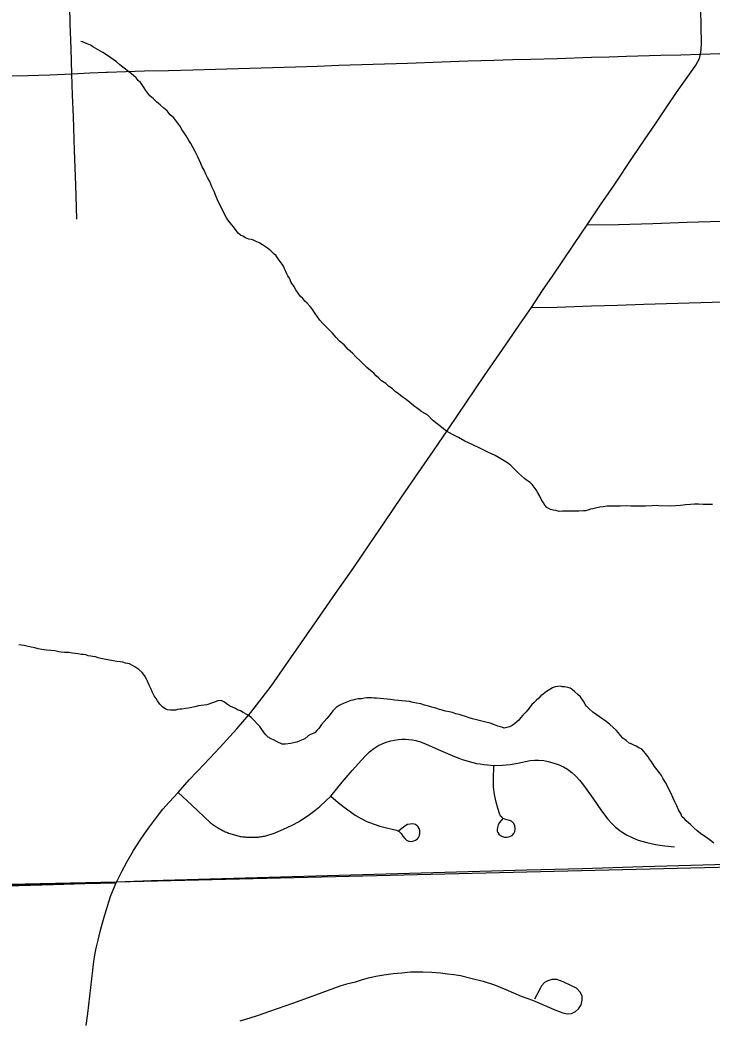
# Model space of a CAD drawing. Extents: x 103424 to 290657, y 38711 to 110967.
# Drawn here: x 139264 to 142594, y 96372 to 101182 of the extents above; entities that cross this region are included whole.
import ezdxf

# ---------------------------------------------------------------- set-up
doc = ezdxf.new("R2010")
doc.units = 0
for name, color, linetype in [('GM_X_City_Street', 7, 'Continuous'), ('GM_X_Corporation', 7, 'Continuous'), ('GM_X_County_Road', 7, 'Continuous'), ('GM_X_Minor_River', 7, 'Continuous'), ('GM_X_Township_Road', 7, 'Continuous'), ('GM_X_US_Route', 7, 'Continuous')]:
    doc.layers.add(name, color=color, linetype=linetype)

msp = doc.modelspace()

# ---------------------------------------------------------------- linework, layer by layer
at = {"layer": 'GM_X_City_Street'}
for points in [[(139514.2, 100922.4), (139510.3, 101043.5), (139506.5, 101164.6), (139501.9, 101329.6)], [(139538.3, 100222.7), (139532.7, 100387.7), (139527, 100552.6), (139521.3, 100717.6), (139517.7, 100820), (139514.2, 100922.4)], [(141992.8, 100195), (142144.8, 100196.7), (142309.8, 100202.3), (142474.8, 100207.8), (142639.7, 100213.4), (142784.4, 100218.2), (142929.1, 100223.1)], [(140025.5, 97462.5), (140090.8, 97401.8), (140179.9, 97318.8), (140184.2, 97315.4), (140188.2, 97312.1), (140192.5, 97308.8), (140196.8, 97305.6), (140201.3, 97302.5), (140205.6, 97299.5), (140210.1, 97296.4), (140214.6, 97293.5), (140219.2, 97290.8), (140224, 97288), (140228.5, 97285.3), (140233.3, 97282.8), (140238, 97280.3), (140242.8, 97277.9), (140247.6, 97275.6), (140252.4, 97273.3), (140257.4, 97271.2), (140262.5, 97269.1), (140267.5, 97267.1), (140318.9, 97252.2), (140324.1, 97251.3), (140329.4, 97250.4), (140334.7, 97249.5), (140340, 97248.9), (140345.5, 97248.2), (140350.8, 97247.7), (140356.1, 97247.3), (140361.4, 97246.9), (140404.4, 97247.6), (140409.7, 97248.1), (140415, 97248.7), (140420.5, 97249.4), (140425.8, 97250.1), (140431.1, 97251), (140436.4, 97252), (140441.7, 97253), (140446.7, 97254.2), (140452, 97255.4), (140457.3, 97256.8), (140462.3, 97258.2), (140467.6, 97259.7), (140472.7, 97261.3), (140477.9, 97263), (140483, 97264.8), (140488, 97266.6), (140492.8, 97268.6), (140497.9, 97270.7), (140503.1, 97273), (140549.2, 97293.4), (140577.6, 97306.9), (140605.3, 97321.9), (140632.3, 97338.3), (140658.2, 97356.2), (140683.2, 97375.4), (140707.4, 97395.8), (140735.8, 97421.7), (140759.4, 97444.6), (140815, 97511.6), (140863.5, 97568.1), (140907.5, 97618.7), (140926.4, 97639.3), (140946.7, 97657.9), (140966.6, 97673.9), (140986.6, 97686.4), (141011.1, 97698.5), (141031.1, 97706), (141048.9, 97710.9), (141066.4, 97714.5), (141084.2, 97717.4), (141102.4, 97718.8), (141120.1, 97719.2), (141136.2, 97718.1), (141151.8, 97715.4), (141169.4, 97712.2), (141178.3, 97710.1), (141186.8, 97707.7), (141215.7, 97696.6), (141277.2, 97669.7), (141354.7, 97636.2), (141375.6, 97627.6), (141392.2, 97621.5), (141409, 97615.9), (141425.9, 97610.9), (141443.3, 97606.6), (141460.6, 97602.8), (141478, 97599.7), (141495.6, 97597.1), (141513.3, 97595.2), (141544.6, 97592.3), (141584.2, 97593.7), (141622.5, 97597.9), (141659.5, 97604), (141719.7, 97615.8), (141739.9, 97617.5), (141759.5, 97618.1), (141785, 97615.8), (141805.8, 97611.8), (141828.9, 97606), (141854.3, 97597.8), (141879.8, 97586.3), (141898.4, 97574.2), (141919.4, 97559.3), (141939, 97541.4), (141956, 97522.6), (141975.7, 97497.7), (142020.7, 97435.3), (142062.5, 97374.7), (142092.3, 97334), (142110.2, 97314.3), (142129.4, 97295.1), (142157, 97274.6), (142186.8, 97256.6), (142212.8, 97243.6), (142239.5, 97233.5), (142281, 97221.4), (142322.9, 97212.7), (142367.7, 97205.7), (142413.2, 97201.6)], [(141586, 97336.4), (141571.6, 97318.5), (141565.2, 97307.4), (141561.4, 97293.4), (141560.6, 97285), (141561.2, 97276.8), (141564.2, 97269.4), (141569, 97262.2), (141576.2, 97255.7), (141585.6, 97250), (141596, 97247.3), (141607.4, 97246.6), (141617.2, 97248.5), (141625.3, 97251.8), (141633.1, 97256.1), (141640.3, 97264.8), (141645.1, 97274.2), (141646.7, 97285.3), (141645.2, 97303.8), (141638.9, 97315.2), (141629.8, 97323.9), (141620.4, 97328.2), (141608, 97331.2), (141597.6, 97333.8), (141589.2, 97337.7), (141582.4, 97343.5), (141576.9, 97349), (141571.3, 97361.1), (141563.5, 97387.4), (141556.2, 97415.4), (141547.5, 97453), (141543.4, 97487.6), (141542.3, 97524.6), (141544.6, 97592.3)], [(140759.4, 97444.6), (140796, 97414.7), (140824.7, 97391.1), (140852.5, 97370.3), (140877.2, 97353.8), (140905.4, 97336.9), (140934, 97323.5), (140963.5, 97311.3), (140995.6, 97300.5), (141028.4, 97292), (141055.6, 97285.7), (141075.7, 97281), (141082.2, 97278.5), (141088.3, 97275), (141094.1, 97270.2), (141099.3, 97264.4), (141106.6, 97252), (141115.4, 97241.4), (141124.6, 97233.1), (141135.2, 97228.1), (141149, 97227.2), (141159.5, 97229.5), (141167.7, 97232.5), (141177, 97239.1), (141181.6, 97246.5), (141186.7, 97255.9), (141188.1, 97267.2), (141187.6, 97277.3), (141184.4, 97288.8), (141180.3, 97296.6), (141175.1, 97302.7), (141167.1, 97307.9), (141154.9, 97311.3), (141128.3, 97308.1), (141116.7, 97300.6), (141087.4, 97278.5)]]:
    msp.add_lwpolyline(points, dxfattribs=at)
at = {"layer": 'GM_X_Corporation'}
for points in [[(138975.4, 97011.8), (139429.1, 97024), (139728.9, 97032.9), (143874.9, 97133.2), (145163.5, 97184.6), (148487, 97291.3), (148594.2, 97294.7), (148509.9, 101119.2), (148505.8, 101377.4), (148500.5, 101714.1), (148494.2, 102114.7), (148366.4, 110242.2), (148366.5, 110284), (148354.5, 110967.2), (119699, 110967.2)], [(133864.7, 96896.9), (134160.1, 96903.7), (134428.7, 96909.8), (134521, 96911.4), (134811.5, 96916.5), (135855.2, 96940.7), (137335.3, 96972.9), (137876.9, 96984.5), (138414.7, 96996.6), (138695.1, 97004.2), (138975.4, 97011.8), (139429.1, 97024), (139728.9, 97032.9), (143874.9, 97133.2), (145163.5, 97184.6), (148487, 97291.3), (148594.2, 97294.7), (148595.4, 97226.9), (148833, 83560.2)], [(143449, 95569.5), (143589.8, 97142.1), (142666.1, 97115.6), (142261.9, 97103.9), (141971.6, 97095.6), (141703.2, 97087.9), (139897.5, 97036.6), (139726.6, 97031.4), (138775.3, 97009.2)]]:
    msp.add_lwpolyline(points, dxfattribs=at)
at = {"layer": 'GM_X_County_Road'}
for points in [[(142539.2, 101016.4), (142541.4, 101039.3), (142543.1, 101067.9), (142539.8, 101232.9), (142536.5, 101397.9), (142533.7, 101537.7), (142530.9, 101677.6), (142528, 101798.7), (142525.1, 101919.8)], [(139727, 97027.8), (139755.7, 97085.2), (139780.5, 97130.4), (139810.4, 97183.4), (139842.3, 97233), (139862.9, 97263.6), (139887.1, 97297.8), (139920.7, 97341.7), (139952.1, 97381.4), (139981.9, 97415.1), (140025.5, 97462.5), (140078.6, 97523.7), (140151.8, 97600.6), (140225, 97677.6), (140307.1, 97769.1), (140375.2, 97847.7), (140473, 97974.6), (140542.3, 98073.6), (140619.2, 98184.5), (140696, 98295.5), (140783.1, 98420.4), (140870.1, 98545.3), (140945, 98655), (141019.8, 98764.8), (141100.7, 98883.6), (141181.7, 99002.4), (141253.9, 99108.1), (141326.2, 99213.8), (141413.2, 99341.6), (141500.2, 99469.4), (141557.6, 99553.2), (141614.9, 99636.9), (141669.9, 99717.1), (141724.9, 99797.4), (141779.2, 99880), (141826, 99948.7), (141872.9, 100017.4), (141932.9, 100106.2), (141992.8, 100195), (142057.9, 100291), (142123, 100387), (142215.3, 100523.9), (142270, 100605.2), (142324.8, 100686.5), (142374.3, 100759.2), (142423.8, 100832), (142501.9, 100943.1), (142516.4, 100964.2), (142526.8, 100981.7), (142533.8, 100996.8), (142539.2, 101016.4)], [(141724.9, 99797.4), (141848.7, 99799.8), (142013.7, 99805), (142139.6, 99808.9), (142265.5, 99812.9), (142430.5, 99818), (142595.5, 99823), (142760.5, 99828.1), (142849.7, 99830.8), (142938.9, 99833.6), (143103.9, 99838.7), (143268.9, 99843.8), (143393.7, 99847.7), (143518.4, 99851.5), (143683.4, 99856.6), (143848.4, 99861.6), (143931.6, 99864.1), (144014.7, 99866.6), (144100.5, 99869.2), (144186.3, 99871.8), (144276.9, 99874.4), (144367.5, 99877), (144523.3, 99881.5)], [(138472.3, 96996.1), (138587, 96998.9), (138718.1, 97001.3), (138869.9, 97004.9), (139034.9, 97009.2), (139147.1, 97012.2), (139259.2, 97015.1), (139424.2, 97019.6), (139575.6, 97023.7), (139727, 97027.8)], [(139583.4, 96340.6), (139590.7, 96398.8), (139605.3, 96523.5), (139620, 96648.3), (139624.8, 96680.8), (139630.6, 96713.3), (139639.9, 96752), (139650.3, 96793.6), (139656.5, 96817.5), (139662.7, 96840), (139672.4, 96873.6), (139681.6, 96904.6), (139691.6, 96935.4), (139702.2, 96966.5), (139714.3, 96997.1), (139727, 97027.8)]]:
    msp.add_lwpolyline(points, dxfattribs=at)
at = {"layer": 'GM_X_Minor_River'}
for points in [[(140388.1, 100120.9), (140377.9, 100124.7), (140365.8, 100126.5), (140349.5, 100132.3), (140337.3, 100140.2), (140325.1, 100146), (140314.8, 100155.9), (140304.5, 100167.9), (140292.1, 100185.8), (140283.8, 100195.8), (140275.6, 100205.7), (140265.2, 100219.7), (140256.9, 100231.7), (140238.2, 100265.7), (140231.9, 100279.7), (140223.5, 100297.7), (140215.1, 100315.8), (140206.6, 100335.8), (140198.2, 100355.9), (140187.7, 100377.9), (140177.2, 100404), (140166.7, 100424), (140158.4, 100440), (140150, 100458), (140141.6, 100474), (140135.3, 100490.1), (140126.9, 100508.1), (140118.5, 100526.1), (140108, 100548.2), (140097.6, 100566.2), (140087.1, 100586.2), (140076.8, 100602.2), (140064.3, 100624.2), (140053.9, 100638.1), (140043.5, 100654.1), (140033.1, 100672.1), (140018.7, 100692), (140004.2, 100710), (139987.8, 100725.8), (139973.3, 100743.7), (139956.9, 100757.6), (139938.5, 100773.4), (139922.1, 100785.2), (139905.7, 100803.1), (139889.3, 100817), (139879, 100828.9), (139870.7, 100842.9), (139862.4, 100854.9), (139852, 100868.8), (139843.7, 100880.8), (139833.5, 100890.7), (139823.2, 100902.7), (139812.9, 100912.6), (139800.6, 100922.5), (139788.3, 100932.3), (139772, 100944.2), (139759.7, 100954), (139745.4, 100965.9), (139729, 100979.8), (139712.6, 100991.6), (139696.3, 101003.4), (139679.9, 101013.2), (139663.6, 101025), (139618.7, 101050.5), (139604.4, 101060.3), (139588.2, 101066.1), (139576, 101072), (139565.8, 101075.8), (139557.7, 101077.7)], [(141975.3, 98818), (141953.1, 98817.6), (141935, 98817.3), (141914.8, 98816.9), (141900.7, 98816.7), (141884.5, 98816.4), (141874.4, 98816.2), (141858.3, 98815.9), (141842.1, 98819.6), (141830, 98821.5), (141817.8, 98825.3), (141799.5, 98835), (141789.2, 98845), (141782.9, 98857), (141774.6, 98871), (141766.2, 98889), (141755.8, 98905), (141747.5, 98919), (141739.2, 98933), (141728.9, 98944.9), (141718.6, 98954.8), (141702.3, 98966.6), (141692, 98974.5), (141677.7, 98986.4), (141663.3, 99000.3), (141653, 99010.2), (141640.7, 99022.1), (141626.3, 99036), (141609.9, 99049.8), (141585.5, 99063.5), (141550.8, 99085.1), (141516.2, 99100.7), (141477.5, 99120.2), (141440.9, 99137.7), (141404.3, 99153.2), (141373.7, 99170.9), (141345.2, 99186.5), (141316.6, 99202.2), (141294.1, 99219.9), (141271.6, 99237.7), (141249.1, 99255.5), (141226.5, 99279.3), (141197.9, 99295), (141177.5, 99310.8), (141159.1, 99324.6), (141140.6, 99340.4), (141122.2, 99354.2), (141103.8, 99368), (141085.4, 99381.9), (141069, 99393.7), (141054.7, 99407.6), (141038.3, 99419.4), (141024, 99431.3), (141003.5, 99445), (140991.2, 99456.9), (140978.9, 99468.8), (140966.6, 99480.7), (140950.2, 99494.6), (140933.8, 99508.4), (140917.4, 99524.3), (140901, 99540.2), (140882.5, 99558), (140864, 99577.9), (140843.5, 99595.7), (140824.9, 99617.6), (140802.4, 99635.4), (140785.9, 99653.3), (140767.4, 99673.1), (140750.9, 99691), (140734.5, 99706.9), (140720.1, 99722.8), (140707.7, 99736.7), (140685, 99768.6), (140678.7, 99778.6), (140668.4, 99792.6), (140660.2, 99802.5), (140645.7, 99818.4), (140635.5, 99828.3), (140625.2, 99840.3), (140612.8, 99852.2), (140602.5, 99866.1), (140592.1, 99882.1), (140581.7, 99900.1), (140569.3, 99918.1), (140560.9, 99938.1), (140552.6, 99950.1), (140548.4, 99960.1), (140544.1, 99970.1), (140537.8, 99984.2), (140531.6, 99996.2), (140525.3, 100006.2), (140517.1, 100018.1), (140506.7, 100032.1), (140496.4, 100046.1), (140484.1, 100058), (140471.7, 100069.9), (140455.3, 100083.7), (140430.8, 100099.4), (140418.6, 100107.3), (140398.2, 100117), (140388.1, 100120.9)], [(142596.3, 98849.3), (142572.1, 98848.9), (142551.9, 98848.5), (142529.7, 98850.2), (142509.5, 98849.8), (142491.3, 98849.5), (142467.2, 98847), (142443, 98844.6), (142418.8, 98842.1), (142394.6, 98841.7), (142338.1, 98842.7), (142325.9, 98844.5), (142305.8, 98842.1), (142273.5, 98841.5), (142249.3, 98841.1), (142225.1, 98840.7), (142202.9, 98840.3), (142180.7, 98841.9), (142152.5, 98841.4), (142128.3, 98840.9), (142108.1, 98840.6), (142089.9, 98840.3), (142069.8, 98837.9), (142053.7, 98835.6), (142033.6, 98831.2), (142021.5, 98828.9), (142009.5, 98826.7), (141997.4, 98822.4), (141985.4, 98818.2), (141975.3, 98818)], [(140311.6, 97860.8), (140301.4, 97866.7), (140287.2, 97872.5), (140277, 97876.4), (140262.7, 97886.2), (140248.4, 97898.1), (140232.1, 97905.9), (140216, 97903.6), (140196, 97895.1), (140163.9, 97884.5), (140123.6, 97879.7), (140105.5, 97875.3), (140091.5, 97871), (140075.4, 97868.7), (140061.3, 97866.5), (140043.2, 97864.1), (140033.1, 97863.9), (140023, 97861.7), (140013, 97859.5), (139988.8, 97859.1), (139974.6, 97860.9), (139962.4, 97864.7), (139952.2, 97872.6), (139937.8, 97888.5), (139925.4, 97904.4), (139919.2, 97914.4), (139910.8, 97928.4), (139902.5, 97944.4), (139894.1, 97962.4), (139885.7, 97978.5), (139877.3, 97998.5), (139873.1, 98008.5), (139862.7, 98026.5), (139852.3, 98040.5), (139835.9, 98054.3), (139817.5, 98068.1), (139805.3, 98074), (139791, 98081.8), (139772.8, 98085.5), (139758.6, 98089.3), (139746.5, 98091.1), (139730.3, 98092.8), (139712.1, 98096.6), (139669.6, 98103.9), (139653.4, 98107.6), (139641.2, 98111.5), (139627, 98115.2), (139614.9, 98117), (139604.7, 98118.9), (139592.6, 98120.7), (139580.4, 98124.5), (139568.3, 98126.3), (139558.2, 98126.1), (139544, 98129.9), (139531.9, 98131.7), (139517.7, 98133.5), (139501.5, 98137.2), (139479.3, 98136.8), (139463.1, 98138.6), (139451, 98140.4), (139432.8, 98144.1), (139412.6, 98145.7), (139392.3, 98147.4), (139370.1, 98151), (139351.8, 98154.7), (139335.6, 98158.5), (139317.4, 98162.2), (139303.2, 98166), (139285, 98169.7), (139270.8, 98171.5), (139258.7, 98173.3)], [(141827.1, 97966.8), (141813.2, 97958.5), (141797.2, 97948.1), (141781.3, 97935.7), (141771.3, 97927.4), (141761.4, 97917.1), (141747.5, 97904.8), (141737.6, 97894.5), (141727.7, 97886.2), (141713.9, 97867.8), (141700.1, 97851.4), (141684.2, 97834.9), (141672.3, 97822.6), (141664.5, 97810.3), (141654.5, 97802.1), (141644.6, 97793.8), (141632.6, 97785.5), (141620.6, 97779.3), (141594.5, 97772.7), (141582.4, 97776.6), (141564.1, 97782.3), (141547.8, 97788), (141527.5, 97795.8), (141505.2, 97801.4), (141487, 97805.1), (141466.7, 97810.8), (141442.4, 97816.5), (141426.1, 97822.2), (141407.9, 97828), (141391.6, 97833.7), (141377.5, 97837.5), (141361.2, 97841.3), (141345, 97847), (141328.8, 97850.8), (141312.6, 97854.6), (141296.4, 97858.3), (141282.2, 97862.1), (141265.9, 97867.9), (141245.6, 97873.5), (141229.4, 97877.3), (141211.2, 97883), (141192.9, 97888.8), (141172.7, 97892.4), (141156.4, 97896.2), (141138.2, 97899.9), (141120, 97901.6), (141101.8, 97903.3), (141085.7, 97905), (141067.5, 97906.7), (141047.2, 97910.4), (141031, 97912.1), (141014.9, 97913.9), (140996.7, 97915.5), (140980.5, 97917.3), (140966.4, 97917), (140956.3, 97918.9), (140934.1, 97918.5), (140922, 97916.2), (140907.9, 97914), (140891.8, 97913.7), (140877.7, 97909.4), (140865.7, 97907.1), (140855.6, 97904.9), (140823.6, 97892.2), (140809.6, 97885.9), (140799.5, 97881.7), (140785.6, 97871.4), (140769.8, 97854.9), (140761.9, 97844.7), (140750, 97830.3), (140740.1, 97818), (140728.3, 97803.7), (140714.4, 97789.3), (140702.7, 97770.9), (140692.8, 97760.6), (140682.8, 97750.3), (140662.8, 97741.9), (140650.8, 97735.6), (140634.9, 97721.2), (140610.9, 97710.6), (140596.9, 97704.3), (140566.8, 97697.7), (140542.6, 97695.3), (140526.5, 97695), (140502, 97706.7), (140487.8, 97714.5), (140473.5, 97720.3), (140459.3, 97728.1), (140446.9, 97740), (140438.7, 97750), (140432.5, 97760), (140424.2, 97769.9), (140418, 97779.9), (140405.6, 97793.8), (140393.3, 97807.8), (140376.8, 97823.6), (140366.6, 97831.5), (140356.4, 97837.4), (140338.1, 97847.2), (140325.8, 97855), (140311.6, 97860.8)], [(142603.3, 97219.1), (142593.1, 97227), (142574.7, 97240.8), (142562.4, 97248.6), (142546.1, 97260.5), (142523.6, 97278.2), (142507.2, 97292.1), (142490.7, 97308), (142480.5, 97315.9), (142470.2, 97325.8), (142462, 97335.7), (142449.7, 97347.6), (142445.4, 97357.6), (142433, 97379.6), (142424.5, 97397.7), (142416.1, 97417.7), (142405.7, 97437.7), (142397.2, 97457.8), (142386.8, 97477.8), (142378.4, 97495.9), (142370.1, 97509.9), (142359.7, 97527.8), (142351.3, 97543.9), (142341, 97557.8), (142330.6, 97571.8), (142318.2, 97587.7), (142309.9, 97599.7), (142301.6, 97613.7), (142293.4, 97623.6), (142287.1, 97633.6), (142274.7, 97649.6), (142266.5, 97659.5), (142256.2, 97671.5), (142242, 97677.3), (142229.7, 97685.1), (142217.5, 97691), (142205.3, 97696.8), (142195.1, 97700.7), (142180.8, 97712.5), (142164.4, 97724.4), (142154.1, 97736.3), (142143.8, 97750.3), (142133.5, 97762.2), (142119.1, 97776.1), (142102.7, 97789.9), (142084.3, 97803.7), (142020.9, 97849.1), (142002.5, 97864.9), (141992.2, 97876.8), (141984, 97886.8), (141979.7, 97896.8), (141971.4, 97908.8), (141961.1, 97922.7), (141948.8, 97934.6), (141934.4, 97946.5), (141922.1, 97958.4), (141911.9, 97964.3), (141899.8, 97968.1), (141885.6, 97971.9), (141875.5, 97971.7), (141865.4, 97973.6), (141853.2, 97973.3), (141839.2, 97971.1), (141827.1, 97966.8)]]:
    msp.add_lwpolyline(points, dxfattribs=at)
at = {"layer": 'GM_X_Township_Road'}
msp.add_lwpolyline([(140323.6, 96362.9), (140371.4, 96377), (140407, 96389.2), (140467, 96408.9), (140577.3, 96448.4), (140687.6, 96487.9), (140810.6, 96533.3), (140843.9, 96543.3), (140878.2, 96551.3), (140912.8, 96562.7), (140941.9, 96570), (140977.2, 96578.3), (141015.7, 96585.3), (141059.3, 96590.8), (141101.6, 96594.9), (141144.2, 96598.4), (141202.4, 96599.1), (141245.7, 96598.1), (141288.6, 96593.5), (141321.6, 96590.1), (141351.7, 96586), (141384.3, 96580.7), (141440.7, 96567.2), (141492.7, 96554.1), (141547, 96536.1), (141602.5, 96514.2), (141676.6, 96482.1), (141730, 96462.6), (141787.3, 96437.9), (141837.6, 96415.5), (141876.3, 96401), (141898.7, 96396.7), (141917.5, 96398.5), (141938.1, 96407.6), (141952.6, 96421), (141965.3, 96439.7), (141970.2, 96462.1), (141969.5, 96482.1), (141961.1, 96500.3), (141942.9, 96520.2), (141917.5, 96532.3), (141878.2, 96551.1), (141847.3, 96562), (141823.1, 96561.4), (141804.9, 96555.3), (141788.6, 96547.5), (141774.6, 96531.1), (141766.8, 96519.6), (141740.1, 96467.6)], dxfattribs=at)
at = {"layer": 'GM_X_US_Route'}
for points in [[(142539.2, 101016.4), (142632.2, 101019.8), (142725.2, 101023.2), (142811.3, 101026.4), (142897.5, 101029.5), (143014.4, 101033.1), (143131.3, 101036.7), (143296.3, 101041.1), (143436.9, 101044.8), (143577.5, 101048.5), (143722.6, 101050.8), (143867.7, 101053.1), (144007.5, 101056.4), (144147.3, 101059.8), (144229.9, 101062), (144312.5, 101064.2), (144475.6, 101068.8), (144570, 101072.2), (144586.6, 101072.8)], [(142539.2, 101016.4), (142632.2, 101019.8), (142725.2, 101023.2), (142811.3, 101026.4), (142897.5, 101029.5), (143014.4, 101033.1), (143131.3, 101036.7), (143296.3, 101041.1), (143436.9, 101044.8), (143577.5, 101048.5), (143722.6, 101050.8), (143867.7, 101053.1), (144007.5, 101056.4), (144147.3, 101059.8), (144229.9, 101062), (144312.5, 101064.2), (144475.6, 101068.8), (144570, 101072.2), (144586.6, 101072.8)], [(139679.8, 100930.9), (139685.1, 100931.1), (139774, 100933.6), (139862.8, 100936.1), (139979.1, 100938.6), (140095.3, 100941.1), (140260.3, 100946.3), (140425.2, 100951.6), (140590.2, 100956.8), (140694.8, 100960.1), (140799.4, 100963.4), (140964.4, 100969), (141129.4, 100974.5), (141294.3, 100980.1), (141419.7, 100984.3), (141545.2, 100988.6), (141633.5, 100991.1), (141721.8, 100993.6), (141849.3, 100996.7), (142014.2, 101001.9), (142098.8, 101004.6), (142183.3, 101007.3), (142348.3, 101011.5), (142443.8, 101014), (142539.2, 101016.4)], [(139679.8, 100930.9), (139685.1, 100931.1), (139774, 100933.6), (139862.8, 100936.1), (139979.1, 100938.6), (140095.3, 100941.1), (140260.3, 100946.3), (140425.2, 100951.6), (140590.2, 100956.8), (140694.8, 100960.1), (140799.4, 100963.4), (140964.4, 100969), (141129.4, 100974.5), (141294.3, 100980.1), (141419.7, 100984.3), (141545.2, 100988.6), (141633.5, 100991.1), (141721.8, 100993.6), (141849.3, 100996.7), (142014.2, 101001.9), (142098.8, 101004.6), (142183.3, 101007.3), (142348.3, 101011.5), (142443.8, 101014), (142539.2, 101016.4)], [(138337.4, 100889.1), (138502.4, 100893.7), (138602.3, 100896.5), (138702.3, 100899.3), (138842.9, 100903.7), (138983.4, 100908.1), (139142.5, 100910.9), (139301.6, 100913.7), (139407.9, 100918.1), (139514.2, 100922.4), (139599.7, 100926.8), (139679.8, 100930.9)], [(138337.4, 100889.1), (138502.4, 100893.7), (138602.3, 100896.5), (138702.3, 100899.3), (138842.9, 100903.7), (138983.4, 100908.1), (139142.5, 100910.9), (139301.6, 100913.7), (139407.9, 100918.1), (139514.2, 100922.4), (139599.7, 100926.8), (139679.8, 100930.9)]]:
    msp.add_lwpolyline(points, dxfattribs=at)

doc.saveas('drawing.dxf')
